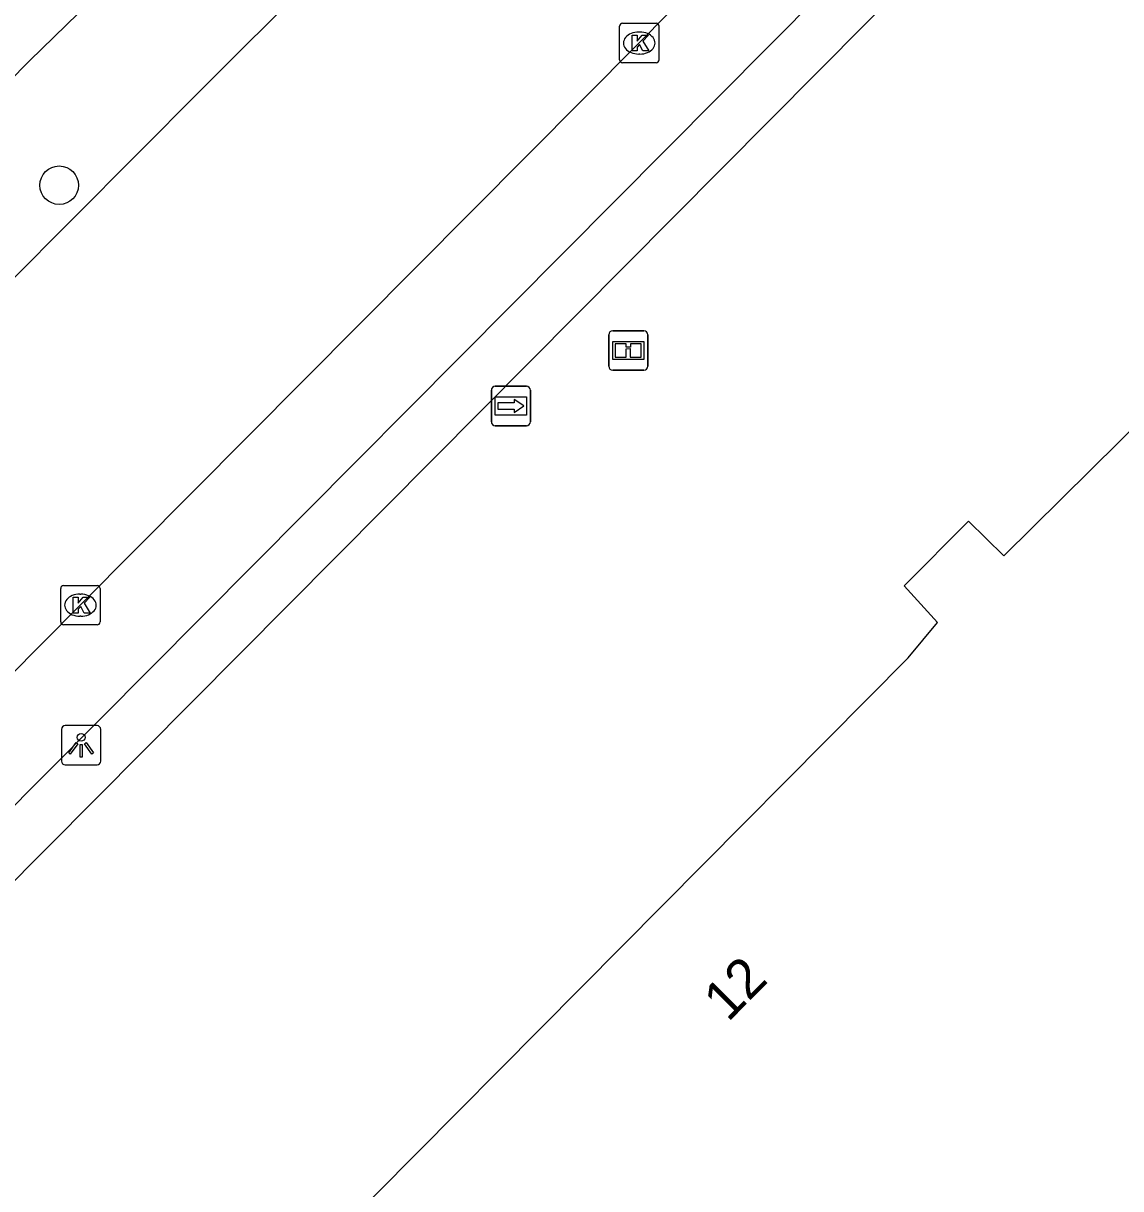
# Model space of a CAD drawing. Extents: x 155018 to 156648, y 383980 to 385733.
# Drawn here: x 155803.85 to 155831.7, y 385354.81 to 385384.38 of the extents above; entities that cross this region are included whole.
import ezdxf

# ---------------------------------------------------------------- set-up
doc = ezdxf.new("R2010")
doc.units = 0
for name, color, linetype in [('IMGEO_Boom', 7, 'Continuous'), ('IMGEO_Informatiebord', 7, 'Continuous'), ('IMGEO_Kolk', 7, 'Continuous'), ('IMGEO_Lichtpunt', 7, 'Continuous'), ('IMGEO_Pand', 7, 'Continuous'), ('IMGEO_Pand_nummerreeks', 7, 'Continuous'), ('IMGEO_Rijbaan_lokaal_gesloten', 7, 'Continuous'), ('IMGEO_Voetpad_open', 7, 'Continuous'), ('IMGEO_Wegwijzer', 7, 'Continuous')]:
    doc.layers.add(name, color=color, linetype=linetype)

msp = doc.modelspace()

# ---------------------------------------------------------------- linework, layer by layer
at = {"layer": 'IMGEO_Boom'}
msp.add_circle((155804.762, 385380.272), 0.489, dxfattribs=at)
at = {"layer": 'IMGEO_Informatiebord'}
for p, q in [((155818.71, 385375.679), (155818.71, 385376.479)), ((155818.71, 385376.479), (155818.71, 385375.679)), ((155818.81, 385376.579), (155819.6, 385376.579)), ((155819.6, 385376.579), (155818.81, 385376.579)), ((155819.7, 385376.479), (155819.7, 385375.679)), ((155819.7, 385375.679), (155819.7, 385376.479)), ((155819.6, 385375.579), (155818.81, 385375.579)), ((155818.81, 385375.579), (155819.6, 385375.579))]:
    msp.add_line(p, q, dxfattribs=at)
for points in [[(155818.811, 385376.311), (155819.599, 385376.311), (155819.599, 385375.847), (155818.811, 385375.847), (155818.811, 385376.311)], [(155818.876, 385376.246), (155818.876, 385375.912), (155819.151, 385375.912), (155819.152, 385376.125), (155819.256, 385376.126), (155819.257, 385375.912), (155819.534, 385375.912), (155819.534, 385376.246), (155819.258, 385376.246), (155819.258, 385376.166), (155819.152, 385376.166), (155819.152, 385376.246), (155818.876, 385376.246)]]:
    msp.add_lwpolyline(points, dxfattribs=at)
for centre, start, end in [((155818.81, 385376.479), 90, 180), ((155818.81, 385376.479), 90, 180), ((155819.6, 385376.479), 0, 90), ((155819.6, 385376.479), 360, 90), ((155818.81, 385375.679), 180, 270), ((155818.81, 385375.679), 180, 270), ((155819.6, 385375.679), 270, 0), ((155819.6, 385375.679), 270, 0)]:
    msp.add_arc(centre, 0.1, start, end, dxfattribs=at)
at = {"layer": 'IMGEO_Kolk'}
for p, q in [((155818.984, 385383.454), (155818.984, 385384.306)), ((155819.059, 385384.38), (155819.911, 385384.38)), ((155819.472, 385384.16), (155819.497, 385384.16)), ((155819.985, 385384.306), (155819.985, 385383.454)), ((155819.495, 385383.6), (155819.47, 385383.6)), ((155819.911, 385383.38), (155819.059, 385383.38)), ((155804.8, 385369.191), (155804.8, 385370.043)), ((155804.875, 385370.117), (155805.727, 385370.117)), ((155805.288, 385369.897), (155805.313, 385369.897)), ((155805.801, 385370.043), (155805.801, 385369.191)), ((155805.311, 385369.337), (155805.286, 385369.337)), ((155805.727, 385369.117), (155804.875, 385369.117))]:
    msp.add_line(p, q, dxfattribs=at)
for points in [[(155818.984, 385383.454), (155818.984, 385384.306)], [(155819.059, 385384.38), (155819.911, 385384.38)], [(155819.985, 385384.306), (155819.985, 385383.454)], [(155819.305, 385384.08), (155819.428, 385384.08), (155819.428, 385383.929), (155819.558, 385384.08), (155819.722, 385384.08), (155819.576, 385383.929), (155819.729, 385383.68), (155819.577, 385383.68), (155819.492, 385383.844), (155819.428, 385383.777), (155819.428, 385383.68), (155819.305, 385383.68), (155819.305, 385384.08)], [(155819.911, 385383.38), (155819.059, 385383.38)], [(155804.8, 385369.191), (155804.8, 385370.043)], [(155804.875, 385370.117), (155805.727, 385370.117)], [(155805.801, 385370.043), (155805.801, 385369.191)], [(155805.121, 385369.817), (155805.244, 385369.817), (155805.244, 385369.666), (155805.374, 385369.817), (155805.538, 385369.817), (155805.392, 385369.666), (155805.545, 385369.417), (155805.393, 385369.417), (155805.308, 385369.581), (155805.244, 385369.514), (155805.244, 385369.417), (155805.121, 385369.417), (155805.121, 385369.817)], [(155805.727, 385369.117), (155804.875, 385369.117)]]:
    msp.add_lwpolyline(points, dxfattribs=at)
for centre, start, end in [((155819.061, 385384.304), 91.552, 178.448), ((155819.061, 385384.304), 91.552, 178.448), ((155819.909, 385384.304), 1.552, 88.448), ((155819.909, 385384.304), 1.552, 88.448), ((155819.061, 385383.456), 181.552, 268.448), ((155819.061, 385383.456), 181.552, 268.448), ((155819.909, 385383.456), 271.552, 358.448), ((155819.909, 385383.456), 271.552, 358.448), ((155804.877, 385370.041), 91.552, 178.448), ((155804.877, 385370.041), 91.552, 178.448), ((155805.725, 385370.041), 1.552, 88.448), ((155805.725, 385370.041), 1.552, 88.448), ((155804.877, 385369.193), 181.552, 268.448), ((155804.877, 385369.193), 181.552, 268.448), ((155805.725, 385369.193), 271.552, 358.448), ((155805.725, 385369.193), 271.552, 358.448)]:
    msp.add_arc(centre, 0.0765, start, end, dxfattribs=at)
for centre, major_axis, ratio, start_param, end_param in [((155819.471, 385383.88), (-0.387, 0.002), 0.722429, 4.712389, 7.853982), ((155819.496, 385383.88), (-0.39, 0.002), 0.717154, 1.570796, 4.712389), ((155805.287, 385369.617), (-0.387, 0.002), 0.722429, 4.712389, 7.853982), ((155805.312, 385369.617), (-0.39, 0.002), 0.717154, 1.570796, 4.712389)]:
    msp.add_ellipse(centre, major_axis=major_axis, ratio=ratio, start_param=start_param, end_param=end_param, dxfattribs=at)
at = {"layer": 'IMGEO_Lichtpunt'}
for p, q in [((155804.82, 385366.466), (155804.82, 385365.659)), ((155804.82, 385366.466), (155804.82, 385365.659)), ((155805.722, 385366.561), (155804.914, 385366.561)), ((155805.722, 385366.561), (155804.914, 385366.561)), ((155805.816, 385365.659), (155805.816, 385366.466)), ((155805.816, 385365.659), (155805.816, 385366.466)), ((155804.914, 385365.565), (155805.722, 385365.565)), ((155804.914, 385365.565), (155805.722, 385365.565))]:
    msp.add_line(p, q, dxfattribs=at)
for points in [[(155805.194, 385366.13), (155805.233, 385366.102), (155805.045, 385365.84), (155805.007, 385365.867), (155805.194, 385366.13)], [(155805.296, 385366.082), (155805.343, 385366.082), (155805.343, 385365.76), (155805.296, 385365.76), (155805.296, 385366.082)], [(155805.406, 385366.102), (155805.444, 385366.129), (155805.631, 385365.867), (155805.592, 385365.839), (155805.406, 385366.102)]]:
    msp.add_lwpolyline(points, dxfattribs=at)
msp.add_circle((155805.319, 385366.264), 0.0994, dxfattribs=at)
for centre, start, end in [((155804.914, 385366.466), 90, 180), ((155804.914, 385366.466), 90, 180), ((155805.722, 385366.466), 0, 90), ((155805.722, 385366.466), 0, 90), ((155804.914, 385365.659), 180, 270), ((155804.914, 385365.659), 180, 270), ((155805.722, 385365.659), 270, 0), ((155805.722, 385365.659), 270, 360)]:
    msp.add_arc(centre, 0.0946, start, end, dxfattribs=at)
at = {"layer": 'IMGEO_Pand'}
msp.add_lwpolyline([(155809.172, 385341.617), (155806.785, 385344.011), (155804.504, 385346.308), (155826.31, 385368.28), (155827.057, 385369.181), (155826.209, 385370.105), (155827.841, 385371.751), (155828.734, 385370.873), (155835.351, 385377.403), (155866.451, 385346.629), (155862.935, 385343.075), (155835.409, 385315.259), (155809.172, 385341.617)], dxfattribs=at)
at = {"layer": 'IMGEO_Rijbaan_lokaal_gesloten'}
for points in [[(155793.203, 385357.428), (155805.305, 385369.623), (155819.48, 385383.886), (155829.686, 385394.211)], [(155812.579, 385386.957), (155811.159, 385385.487), (155808.369, 385382.695), (155792.033, 385366.286)]]:
    msp.add_lwpolyline(points, dxfattribs=at)
at = {"layer": 'IMGEO_Voetpad_open'}
for points in [[(155835.012, 385394.209), (155830.134, 385389.318), (155795.898, 385354.855)], [(155830.645, 385391.737), (155795.285, 385356.15)], [(155789.539, 385368.757), (155804.015, 385383.435), (155810.15, 385389.405)]]:
    msp.add_lwpolyline(points, dxfattribs=at)
at = {"layer": 'IMGEO_Wegwijzer'}
for p, q in [((155815.73, 385374.271), (155815.73, 385375.071)), ((155815.73, 385375.071), (155815.73, 385374.271)), ((155815.83, 385375.171), (155816.62, 385375.171)), ((155816.62, 385375.171), (155815.83, 385375.171)), ((155816.72, 385375.071), (155816.72, 385374.271)), ((155816.72, 385374.271), (155816.72, 385375.071)), ((155816.62, 385374.171), (155815.83, 385374.171)), ((155815.83, 385374.171), (155816.62, 385374.171))]:
    msp.add_line(p, q, dxfattribs=at)
for points in [[(155815.831, 385374.903), (155816.619, 385374.903), (155816.619, 385374.439), (155815.831, 385374.439), (155815.831, 385374.903)], [(155815.896, 385374.755), (155815.896, 385374.671), (155815.896, 385374.587), (155816.307, 385374.587), (155816.307, 385374.504), (155816.554, 385374.671), (155816.307, 385374.838), (155816.307, 385374.755), (155815.896, 385374.755)]]:
    msp.add_lwpolyline(points, dxfattribs=at)
for centre, start, end in [((155815.83, 385375.071), 90, 180), ((155815.83, 385375.071), 90, 180), ((155816.62, 385375.071), 0, 90), ((155816.62, 385375.071), 360, 90), ((155815.83, 385374.271), 180, 270), ((155815.83, 385374.271), 180, 270), ((155816.62, 385374.271), 270, 0), ((155816.62, 385374.271), 270, 0)]:
    msp.add_arc(centre, 0.1, start, end, dxfattribs=at)

# ---------------------------------------------------------------- texts
at = {"layer": 'IMGEO_Pand_nummerreeks'}
msp.add_text('12', height=1, rotation=45.2294, dxfattribs=at).set_placement((155821.736, 385359.022))

doc.saveas('drawing.dxf')
